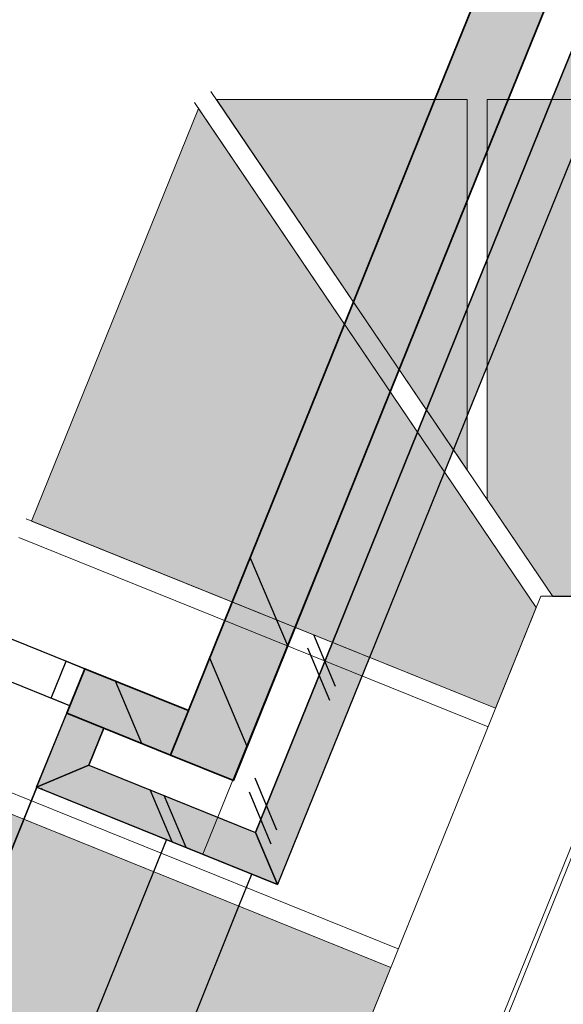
# Model space of a CAD drawing. Header units: millimetres. Extents: x -526411 to -400573, y 47353 to 130199.
# Tile 372 of 543: x -470230 to -468870, y 100439 to 102905. Entities that reach past the tile are written whole.
import ezdxf

# ---------------------------------------------------------------- set-up
doc = ezdxf.new("R2010")
doc.units = ezdxf.units.MM
for name, color, linetype, lineweight in [('01_ALGEMEEN', 7, 'Continuous', 18), ('A-FLOR', 192, 'Continuous', 18), ('HATCH_REACTORS', 7, 'Continuous', 18), ('m-pg-03_AI_dwg', 8, 'Continuous', 18)]:
    doc.layers.add(name, color=color, linetype=linetype, lineweight=lineweight)

# ---------------------------------------------------------------- blocks, each defined once
blk = doc.blocks.new('m-pg-03_AI_dwg_block 16-638984-3e Verdieping - Percelen telling LI')
at = {"layer": '01_ALGEMEEN', "color": 253, "lineweight": 25}
for p, q in [((-173.6, 684.79), (-172.15, 688.41)), ((-185.1, 656.05), (-173.6, 684.79))]:
    blk.add_line(p, q, dxfattribs=at)
blk = doc.blocks.new('m-pg-03_AI_dwg_block 373-639341-3e Verdieping - Percelen telling LI')
at = {"layer": '01_ALGEMEEN', "color": 253, "lineweight": 25}
for p, q in [((-133.46, 775.76), (-145.61, 745.7)), ((-145.61, 745.7), (-147.86, 740.12)), ((-147.86, 740.12), (-149.41, 736.27)), ((-149.41, 736.27), (-150.43, 733.76)), ((-150.43, 733.76), (-158.88, 712.84)), ((-158.88, 712.84), (-169.23, 687.24))]:
    blk.add_line(p, q, dxfattribs=at)
blk = doc.blocks.new('m-pg-03_AI_dwg_block 374-639342-3e Verdieping - Percelen telling LI')
at = {"layer": '01_ALGEMEEN', "color": 253, "lineweight": 25}
for p, q in [((273.1, 1794.05), (-138.32, 775.76)), ((-138.32, 775.76), (-145.61, 757.72)), ((-145.61, 757.72), (-147.86, 752.14)), ((-147.86, 752.14), (-152.45, 740.77)), ((-152.45, 740.77), (-153.47, 738.25)), ((-153.47, 738.25), (-163.06, 714.53)), ((-163.06, 714.53), (-171.71, 693.1))]:
    blk.add_line(p, q, dxfattribs=at)
blk = doc.blocks.new('m-pg-03_AI_dwg_block 376-639344-3e Verdieping - Percelen telling LI')
at = {"layer": '01_ALGEMEEN', "color": 253, "lineweight": 25}
for p, q in [((34.57, 1237.4), (-151.51, 775.76)), ((-151.51, 775.76), (-160.7, 752.96)), ((-160.7, 752.96), (-161.71, 750.44)), ((-161.71, 750.44), (-174.35, 719.09)), ((-174.35, 719.09), (-179.28, 706.84)), ((-179.28, 706.84), (-181.31, 701.83))]:
    blk.add_line(p, q, dxfattribs=at)
blk = doc.blocks.new('m-pg-03_AI_dwg_block 528-639496-3e Verdieping - Percelen telling LI')
at = {"layer": '01_ALGEMEEN', "color": 253, "lineweight": 25}
blk.add_line((-179.28, 706.84), (-190.97, 711.57), dxfattribs=at)
blk = doc.blocks.new('m-pg-03_AI_dwg_block 529-639497-3e Verdieping - Percelen telling LI')
at = {"layer": '01_ALGEMEEN', "color": 253, "lineweight": 25}
blk.add_line((-190.52, 700.7), (-188.82, 704.87), dxfattribs=at)
blk = doc.blocks.new('m-pg-03_AI_dwg_block 530-639498-3e Verdieping - Percelen telling LI')
at = {"layer": '01_ALGEMEEN', "color": 253, "lineweight": 25}
for p, q in [((-192.99, 706.55), (-188.82, 704.86)), ((-188.82, 704.86), (-181.31, 701.83))]:
    blk.add_line(p, q, dxfattribs=at)
blk = doc.blocks.new('m-pg-03_AI_dwg_block 531-639499-3e Verdieping - Percelen telling LI')
at = {"layer": '01_ALGEMEEN', "color": 253, "lineweight": 25}
blk.add_line((-190.52, 700.7), (-171.71, 693.1), dxfattribs=at)
blk = doc.blocks.new('m-pg-03_AI_dwg_block 532-639500-3e Verdieping - Percelen telling LI')
at = {"layer": '01_ALGEMEEN', "color": 253, "lineweight": 25}
blk.add_line((-196.37, 698.2), (-169.23, 687.24), dxfattribs=at)
blk = doc.blocks.new('m-pg-03_AI_dwg_block 538-639506-3e Verdieping - Percelen telling LI')
at = {"layer": '01_ALGEMEEN', "color": 253, "lineweight": 25}
for p, q in [((-193.06, 712.4), (-190.97, 711.57)), ((-190.97, 711.57), (-192.65, 707.39))]:
    blk.add_line(p, q, dxfattribs=at)
at = {"layer": '01_ALGEMEEN', "color": 253, "lineweight": 25, "flags": 128}
blk.add_lwpolyline([(-192.65, 707.39), (-194.75, 708.23), (-193.06, 712.4)], dxfattribs=at)
blk = doc.blocks.new('m-pg-03_AI_dwg_block 540-639508-3e Verdieping - Percelen telling LI')
at = {"layer": '01_ALGEMEEN', "color": 253, "lineweight": 25}
blk.add_line((-196.36, 698.23), (-192.99, 706.55), dxfattribs=at)
blk = doc.blocks.new('m-pg-03_AI_dwg_block 689-639657-3e Verdieping - Percelen telling LI')
at = {"layer": '01_ALGEMEEN', "color": 253, "lineweight": 25}
for p, q in [((-32.39, 1050.79), (-143.25, 775.76)), ((-143.25, 775.76), (-145.61, 769.9)), ((-145.61, 769.9), (-147.86, 764.32)), ((-147.86, 764.32), (-155.52, 745.3)), ((-155.52, 745.3), (-156.54, 742.79)), ((-156.54, 742.79), (-167.25, 716.22)), ((-167.25, 716.22), (-174.2, 698.96))]:
    blk.add_line(p, q, dxfattribs=at)
blk = doc.blocks.new('m-pg-03_AI_dwg_block 711-639679-3e Verdieping - Percelen telling LI')
at = {"layer": '01_ALGEMEEN', "color": 253, "lineweight": 25}
for p, q in [((-163.91, 712.41), (-165.17, 715.38)), ((-162.71, 709.57), (-163.91, 712.41))]:
    blk.add_line(p, q, dxfattribs=at)
blk = doc.blocks.new('m-pg-03_AI_dwg_block 712-639680-3e Verdieping - Percelen telling LI')
at = {"layer": '01_ALGEMEEN', "color": 253, "lineweight": 25}
for p, q in [((-170.49, 696.14), (-171.78, 699.23)), ((-169.32, 693.34), (-170.49, 696.14))]:
    blk.add_line(p, q, dxfattribs=at)
blk = doc.blocks.new('m-pg-03_AI_dwg_block 713-639681-3e Verdieping - Percelen telling LI')
at = {"layer": '01_ALGEMEEN', "color": 253, "lineweight": 25}
for p, q in [((-164.55, 710.84), (-165.83, 713.89)), ((-163.35, 708), (-164.55, 710.84))]:
    blk.add_line(p, q, dxfattribs=at)
blk = doc.blocks.new('m-pg-03_AI_dwg_block 714-639682-3e Verdieping - Percelen telling LI')
at = {"layer": '01_ALGEMEEN', "color": 253, "lineweight": 25}
for p, q in [((-171.12, 694.57), (-172.42, 697.66)), ((-169.95, 691.77), (-171.12, 694.57))]:
    blk.add_line(p, q, dxfattribs=at)
blk = doc.blocks.new('m-pg-03_AI_dwg_block 719-639687-3e Verdieping - Percelen telling LI')
at = {"layer": '01_ALGEMEEN', "color": 253, "lineweight": 25}
blk.add_line((-195.78, 697.97), (-195.83, 698.08), dxfattribs=at)
blk = doc.blocks.new('m-pg-03_AI_dwg_block 720-639688-3e Verdieping - Percelen telling LI')
at = {"layer": '01_ALGEMEEN', "color": 253, "lineweight": 25}
blk.add_line((-179.54, 691.41), (-182.03, 697.26), dxfattribs=at)
blk = doc.blocks.new('m-pg-03_AI_dwg_block 721-639689-3e Verdieping - Percelen telling LI')
at = {"layer": '01_ALGEMEEN', "color": 253, "lineweight": 25}
blk.add_line((-181.11, 692.04), (-183.59, 697.9), dxfattribs=at)
blk = doc.blocks.new('m-pg-03_AI_dwg_block 722-639690-3e Verdieping - Percelen telling LI')
at = {"layer": '01_ALGEMEEN', "color": 253, "lineweight": 25}
blk.add_line((-192.98, 706.57), (-190.97, 711.57), dxfattribs=at)
blk = doc.blocks.new('m-pg-03_AI_dwg_block 724-639692-3e Verdieping - Percelen telling LI')
at = {"layer": '01_ALGEMEEN', "color": 253, "lineweight": 25}
blk.add_line((-184.52, 703.13), (-187.5, 710.16), dxfattribs=at)
blk = doc.blocks.new('m-pg-03_AI_dwg_block 725-639693-3e Verdieping - Percelen telling LI')
at = {"layer": '01_ALGEMEEN', "color": 253, "lineweight": 25}
blk.add_line((-181.31, 701.83), (-174.2, 698.96), dxfattribs=at)
blk = doc.blocks.new('m-pg-03_AI_dwg_block 728-639696-3e Verdieping - Percelen telling LI')
at = {"layer": '01_ALGEMEEN', "color": 253, "lineweight": 25}
for p, q in [((-181.76, 692.3), (-183.22, 688.67)), ((-183.22, 688.67), (-194.82, 659.97))]:
    blk.add_line(p, q, dxfattribs=at)
blk = doc.blocks.new('m-pg-03_AI_dwg_block 729-639697-3e Verdieping - Percelen telling LI')
at = {"layer": '01_ALGEMEEN', "color": 253, "lineweight": 25}
for p, q in [((-196.37, 698.2), (-197.84, 694.57)), ((-197.84, 694.57), (-209.43, 665.87))]:
    blk.add_line(p, q, dxfattribs=at)
blk = doc.blocks.new('m-pg-03_AI_dwg_block 853-639821-3e Verdieping - Percelen telling LI')
at = {"layer": '01_ALGEMEEN', "color": 253, "lineweight": 25}
for p, q in [((-169.32, 717.06), (-172.31, 724.12)), ((-168.09, 714.14), (-169.32, 717.06))]:
    blk.add_line(p, q, dxfattribs=at)
blk = doc.blocks.new('m-pg-03_AI_dwg_block 854-639822-3e Verdieping - Percelen telling LI')
at = {"layer": '01_ALGEMEEN', "color": 253, "lineweight": 25}
blk.add_line((-172.66, 702.8), (-176.89, 712.77), dxfattribs=at)
blk = doc.blocks.new('m-pg-03_AI_dwg_block 1070-640038-3e Verdieping - Percelen telling LI')
at = {"layer": '01_ALGEMEEN', "color": 253, "lineweight": 25}
blk.add_line((-192.65, 707.39), (-241.77, 727.23), dxfattribs=at)
blk = doc.blocks.new('m-pg-03_AI_dwg_block 1071-640039-3e Verdieping - Percelen telling LI')
at = {"layer": '01_ALGEMEEN', "color": 253, "lineweight": 25}
blk.add_line((-190.97, 711.57), (-240.08, 731.4), dxfattribs=at)
blk = doc.blocks.new('m-pg-03_AI_dwg_block 1403-640371-3e Verdieping - Percelen telling LI')
at = {"layer": '01_ALGEMEEN', "color": 253, "lineweight": 25}
for p, q in [((-138.32, 775.76), (273.08, 1794.05)), ((-133.46, 775.76), (-145.61, 745.7)), ((-145.61, 757.72), (-138.32, 775.76)), ((-147.86, 752.15), (-145.61, 757.72)), ((-152.46, 740.77), (-147.86, 752.15)), ((-145.61, 745.7), (-147.86, 740.13)), ((-153.47, 738.25), (-152.46, 740.77)), ((-147.86, 740.13), (-149.42, 736.27)), ((-163.06, 714.53), (-153.47, 738.25)), ((-149.42, 736.27), (-150.43, 733.76)), ((-150.43, 733.76), (-158.88, 712.84)), ((-171.71, 693.1), (-163.06, 714.53)), ((-158.88, 712.84), (-169.23, 687.24)), ((-169.23, 687.24), (-171.71, 693.1))]:
    blk.add_line(p, q, dxfattribs=at)
blk = doc.blocks.new('m-pg-03_AI_dwg_block 1404-640372-3e Verdieping - Percelen telling LI')
at = {"layer": '01_ALGEMEEN'}
blk.add_hatch(color=10, dxfattribs=at).paths.add_polyline_path([(-169.23, 687.24), (278.94, 1796.54), (273.08, 1794.05), (-171.71, 693.1)], flags=0)
at = {"layer": '01_ALGEMEEN', "color": 133}
for p, q in [((-138.32, 775.76), (273.08, 1794.05)), ((-133.46, 775.76), (-145.61, 745.7)), ((-145.61, 757.72), (-138.32, 775.76)), ((-147.86, 752.15), (-145.61, 757.72)), ((-152.46, 740.77), (-147.86, 752.15)), ((-145.61, 745.7), (-147.86, 740.13)), ((-153.47, 738.25), (-152.46, 740.77)), ((-147.86, 740.13), (-149.42, 736.27)), ((-163.06, 714.53), (-153.47, 738.25)), ((-149.42, 736.27), (-150.43, 733.76)), ((-150.43, 733.76), (-158.88, 712.84)), ((-171.71, 693.1), (-163.06, 714.53)), ((-158.88, 712.84), (-169.23, 687.24)), ((-169.23, 687.24), (-171.71, 693.1))]:
    blk.add_line(p, q, dxfattribs=at)
blk = doc.blocks.new('m-pg-03_AI_dwg_block 1405-640373-3e Verdieping - Percelen telling LI')
at = {"layer": '01_ALGEMEEN', "color": 213, "lineweight": 13}
for p, q in [((-133.46, 775.76), (-145.61, 745.7)), ((-145.61, 745.7), (-147.86, 740.13)), ((-147.86, 740.13), (-149.42, 736.27)), ((-149.42, 736.27), (-150.43, 733.76)), ((-150.43, 733.76), (-158.88, 712.84)), ((-158.88, 712.84), (-169.23, 687.24))]:
    blk.add_line(p, q, dxfattribs=at)
blk = doc.blocks.new('m-pg-03_AI_dwg_block 1406-640374-3e Verdieping - Percelen telling LI')
at = {"layer": '01_ALGEMEEN', "color": 213, "lineweight": 13}
for p, q in [((-138.32, 775.76), (273.08, 1794.05)), ((-145.61, 757.72), (-138.32, 775.76)), ((-147.86, 752.15), (-145.61, 757.72)), ((-152.46, 740.77), (-147.86, 752.15)), ((-153.47, 738.25), (-152.46, 740.77)), ((-163.06, 714.53), (-153.47, 738.25)), ((-171.71, 693.1), (-163.06, 714.53))]:
    blk.add_line(p, q, dxfattribs=at)
blk = doc.blocks.new('m-pg-03_AI_dwg_block 1407-640375-3e Verdieping - Percelen telling LI')
at = {"layer": '01_ALGEMEEN', "color": 133}
for p, q in [((-133.46, 775.76), (-145.61, 745.7)), ((-145.61, 745.7), (-147.86, 740.13)), ((-147.86, 740.13), (-149.42, 736.27)), ((-149.42, 736.27), (-150.43, 733.76)), ((-150.43, 733.76), (-158.88, 712.84)), ((-158.88, 712.84), (-169.23, 687.24))]:
    blk.add_line(p, q, dxfattribs=at)
blk = doc.blocks.new('m-pg-03_AI_dwg_block 1408-640376-3e Verdieping - Percelen telling LI')
at = {"layer": '01_ALGEMEEN', "color": 133}
for p, q in [((-138.32, 775.76), (273.08, 1794.05)), ((-145.61, 757.72), (-138.32, 775.76)), ((-147.86, 752.15), (-145.61, 757.72)), ((-152.46, 740.77), (-147.86, 752.15)), ((-153.47, 738.25), (-152.46, 740.77)), ((-163.06, 714.53), (-153.47, 738.25)), ((-171.71, 693.1), (-163.06, 714.53))]:
    blk.add_line(p, q, dxfattribs=at)
blk = doc.blocks.new('m-pg-03_AI_dwg_block 1573-640541-3e Verdieping - Percelen telling LI')
at = {"layer": '01_ALGEMEEN', "color": 53, "lineweight": 35}
for p, q in [((-188.82, 704.87), (-192.99, 706.56)), ((-179.28, 706.84), (-181.31, 701.83)), ((-181.31, 701.83), (-188.82, 704.87))]:
    blk.add_line(p, q, dxfattribs=at)
at = {"layer": '01_ALGEMEEN', "color": 53, "lineweight": 35, "flags": 128}
blk.add_lwpolyline([(-192.99, 706.57), (-190.97, 711.57), (-179.28, 706.84)], dxfattribs=at)
blk = doc.blocks.new('m-pg-03_AI_dwg_block 1574-640542-3e Verdieping - Percelen telling LI')
at = {"layer": '01_ALGEMEEN'}
h = blk.add_hatch(color=10, dxfattribs=at)
h.paths.add_polyline_path([(-188.82, 704.87), (-188.82, 704.87), (-188.82, 707.1)], flags=0)
h.paths.add_polyline_path([(-181.31, 701.83), (-179.28, 706.84), (-190.97, 711.57), (-192.99, 706.56), (-181.31, 701.83)], flags=0)
at = {"layer": '01_ALGEMEEN', "color": 133}
for p, q in [((-188.82, 704.87), (-192.99, 706.56)), ((-179.28, 706.84), (-181.31, 701.83)), ((-181.31, 701.83), (-188.82, 704.87))]:
    blk.add_line(p, q, dxfattribs=at)
at = {"layer": '01_ALGEMEEN', "color": 133, "flags": 128}
blk.add_lwpolyline([(-192.99, 706.57), (-190.97, 711.57), (-179.28, 706.84)], dxfattribs=at)
blk = doc.blocks.new('m-pg-03_AI_dwg_block 1575-640543-3e Verdieping - Percelen telling LI')
at = {"layer": '01_ALGEMEEN', "color": 133}
for p, q in [((-188.82, 704.87), (-192.99, 706.56)), ((-181.31, 701.83), (-188.82, 704.87))]:
    blk.add_line(p, q, dxfattribs=at)
blk = doc.blocks.new('m-pg-03_AI_dwg_block 1576-640544-3e Verdieping - Percelen telling LI')
at = {"layer": '01_ALGEMEEN', "color": 133}
blk.add_line((-190.97, 711.57), (-179.28, 706.84), dxfattribs=at)
blk = doc.blocks.new('m-pg-03_AI_dwg_block 1577-640545-3e Verdieping - Percelen telling LI')
at = {"layer": '01_ALGEMEEN', "color": 133}
blk.add_line((-179.28, 706.84), (-181.31, 701.83), dxfattribs=at)
blk = doc.blocks.new('m-pg-03_AI_dwg_block 1578-640546-3e Verdieping - Percelen telling LI')
at = {"layer": '01_ALGEMEEN', "color": 133}
blk.add_line((-192.99, 706.57), (-190.97, 711.57), dxfattribs=at)
blk = doc.blocks.new('m-pg-03_AI_dwg_block 1579-640547-3e Verdieping - Percelen telling LI')
at = {"layer": '01_ALGEMEEN', "color": 253, "lineweight": 25}
for p, q in [((-196.39, 698.22), (-190.52, 700.7)), ((-190.52, 700.7), (-171.71, 693.1))]:
    blk.add_line(p, q, dxfattribs=at)
at = {"layer": '01_ALGEMEEN', "color": 253, "lineweight": 25, "flags": 128}
blk.add_lwpolyline([(-171.71, 693.1), (-169.23, 687.24), (-196.39, 698.22)], dxfattribs=at)
blk = doc.blocks.new('m-pg-03_AI_dwg_block 1580-640548-3e Verdieping - Percelen telling LI')
at = {"layer": '01_ALGEMEEN'}
blk.add_hatch(color=10, dxfattribs=at).paths.add_polyline_path([(-169.23, 687.24), (-171.71, 693.1), (-190.52, 700.7), (-196.39, 698.22), (-181.31, 692.12)], flags=0)
at = {"layer": '01_ALGEMEEN', "color": 133}
for p, q in [((-196.39, 698.22), (-190.52, 700.7)), ((-190.52, 700.7), (-171.71, 693.1))]:
    blk.add_line(p, q, dxfattribs=at)
at = {"layer": '01_ALGEMEEN', "color": 133, "flags": 128}
blk.add_lwpolyline([(-171.71, 693.1), (-169.23, 687.24), (-196.39, 698.22)], dxfattribs=at)
blk = doc.blocks.new('m-pg-03_AI_dwg_block 1581-640549-3e Verdieping - Percelen telling LI')
at = {"layer": '01_ALGEMEEN', "color": 213, "lineweight": 13}
blk.add_line((-169.23, 687.24), (-196.39, 698.22), dxfattribs=at)
blk = doc.blocks.new('m-pg-03_AI_dwg_block 1582-640550-3e Verdieping - Percelen telling LI')
at = {"layer": '01_ALGEMEEN', "color": 213, "lineweight": 13}
blk.add_line((-190.52, 700.7), (-171.71, 693.1), dxfattribs=at)
blk = doc.blocks.new('m-pg-03_AI_dwg_block 1583-640551-3e Verdieping - Percelen telling LI')
at = {"layer": '01_ALGEMEEN', "color": 133}
blk.add_line((-169.23, 687.24), (-196.39, 698.22), dxfattribs=at)
blk = doc.blocks.new('m-pg-03_AI_dwg_block 1584-640552-3e Verdieping - Percelen telling LI')
at = {"layer": '01_ALGEMEEN', "color": 133}
blk.add_line((-190.52, 700.7), (-171.71, 693.1), dxfattribs=at)
blk = doc.blocks.new('m-pg-03_AI_dwg_block 1585-640553-3e Verdieping - Percelen telling LI')
at = {"layer": '01_ALGEMEEN', "color": 253, "lineweight": 25, "flags": 128}
blk.add_lwpolyline([(-190.52, 700.7), (-196.39, 698.22), (-192.99, 706.57), (-188.82, 704.87)], close=True, dxfattribs=at)
blk = doc.blocks.new('m-pg-03_AI_dwg_block 1586-640554-3e Verdieping - Percelen telling LI')
at = {"layer": '01_ALGEMEEN'}
blk.add_hatch(color=10, dxfattribs=at).paths.add_polyline_path([(-196.39, 698.22), (-190.52, 700.7), (-188.82, 704.87), (-192.99, 706.57), (-196.08, 698.99)], flags=0)
at = {"layer": '01_ALGEMEEN', "color": 133, "flags": 128}
blk.add_lwpolyline([(-190.52, 700.7), (-196.39, 698.22), (-192.99, 706.57), (-188.82, 704.87)], close=True, dxfattribs=at)
blk = doc.blocks.new('m-pg-03_AI_dwg_block 1587-640555-3e Verdieping - Percelen telling LI')
at = {"layer": '01_ALGEMEEN', "color": 213, "lineweight": 13}
blk.add_line((-196.39, 698.22), (-192.99, 706.57), dxfattribs=at)
blk = doc.blocks.new('m-pg-03_AI_dwg_block 1588-640556-3e Verdieping - Percelen telling LI')
at = {"layer": '01_ALGEMEEN', "color": 213, "lineweight": 13}
blk.add_line((-188.82, 704.87), (-190.52, 700.7), dxfattribs=at)
blk = doc.blocks.new('m-pg-03_AI_dwg_block 1589-640557-3e Verdieping - Percelen telling LI')
at = {"layer": '01_ALGEMEEN', "color": 213, "lineweight": 13}
blk.add_line((-192.99, 706.57), (-188.82, 704.87), dxfattribs=at)
blk = doc.blocks.new('m-pg-03_AI_dwg_block 1590-640558-3e Verdieping - Percelen telling LI')
at = {"layer": '01_ALGEMEEN', "color": 133}
blk.add_line((-196.39, 698.22), (-192.99, 706.57), dxfattribs=at)
blk = doc.blocks.new('m-pg-03_AI_dwg_block 1591-640559-3e Verdieping - Percelen telling LI')
at = {"layer": '01_ALGEMEEN', "color": 133}
blk.add_line((-188.82, 704.87), (-190.52, 700.7), dxfattribs=at)
blk = doc.blocks.new('m-pg-03_AI_dwg_block 1592-640560-3e Verdieping - Percelen telling LI')
at = {"layer": '01_ALGEMEEN', "color": 133}
blk.add_line((-192.99, 706.57), (-188.82, 704.87), dxfattribs=at)
blk = doc.blocks.new('m-pg-03_AI_dwg_block 1593-640561-3e Verdieping - Percelen telling LI')
at = {"layer": '01_ALGEMEEN', "color": 53, "lineweight": 35}
for p, q in [((160.35, 1528.96), (-143.25, 775.76)), ((-151.51, 775.76), (34.63, 1237.54)), ((-160.7, 752.96), (-151.51, 775.76)), ((-143.25, 775.76), (-145.61, 769.92)), ((-145.61, 769.92), (-147.86, 764.33)), ((-147.86, 764.33), (-155.53, 745.31)), ((-161.71, 750.44), (-160.7, 752.96)), ((-174.35, 719.09), (-161.71, 750.44)), ((-155.53, 745.31), (-156.54, 742.79)), ((-156.54, 742.79), (-167.25, 716.22))]:
    blk.add_line(p, q, dxfattribs=at)
at = {"layer": '01_ALGEMEEN', "color": 53, "lineweight": 35, "flags": 128}
blk.add_lwpolyline([(-167.25, 716.22), (-174.21, 698.97), (-181.31, 701.83), (-174.35, 719.09)], dxfattribs=at)
blk = doc.blocks.new('m-pg-03_AI_dwg_block 1594-640562-3e Verdieping - Percelen telling LI')
at = {"layer": '01_ALGEMEEN'}
h = blk.add_hatch(color=10, dxfattribs=at)
h.paths.add_polyline_path([(-174.21, 698.97), (38.93, 1227.73), (38.93, 1248.21), (-181.31, 701.83), (-174.26, 698.99)], flags=0)
h.paths.add_polyline_path([(38.93, 1227.73), (160.35, 1528.96), (153.25, 1531.82), (38.93, 1248.21)], flags=0)
at = {"layer": '01_ALGEMEEN', "color": 133}
for p, q in [((-151.51, 775.76), (34.63, 1237.54)), ((-160.7, 752.96), (-151.51, 775.76)), ((-143.25, 775.76), (-145.61, 769.92)), ((-145.61, 769.92), (-147.86, 764.33)), ((-147.86, 764.33), (-155.53, 745.31)), ((-161.71, 750.44), (-160.7, 752.96)), ((-174.35, 719.09), (-161.71, 750.44)), ((-155.53, 745.31), (-156.54, 742.79)), ((-156.54, 742.79), (-167.25, 716.22))]:
    blk.add_line(p, q, dxfattribs=at)
at = {"layer": '01_ALGEMEEN', "color": 133, "flags": 128}
for points in [[(153.25, 1531.82), (160.35, 1528.96), (-143.25, 775.76)], [(-167.25, 716.22), (-174.21, 698.97), (-181.31, 701.83), (-174.35, 719.09)]]:
    blk.add_lwpolyline(points, dxfattribs=at)
blk = doc.blocks.new('m-pg-03_AI_dwg_block 1595-640563-3e Verdieping - Percelen telling LI')
at = {"layer": '01_ALGEMEEN', "color": 133}
for p, q in [((160.35, 1528.96), (-143.25, 775.76)), ((-143.25, 775.76), (-145.61, 769.92)), ((-145.61, 769.92), (-147.86, 764.33)), ((-147.86, 764.33), (-155.53, 745.31)), ((-155.53, 745.31), (-156.54, 742.79)), ((-156.54, 742.79), (-167.25, 716.22)), ((-167.25, 716.22), (-174.21, 698.97))]:
    blk.add_line(p, q, dxfattribs=at)
blk = doc.blocks.new('m-pg-03_AI_dwg_block 1596-640564-3e Verdieping - Percelen telling LI')
at = {"layer": '01_ALGEMEEN', "color": 133}
for p, q in [((-151.51, 775.76), (34.63, 1237.54)), ((-160.7, 752.96), (-151.51, 775.76)), ((-161.71, 750.44), (-160.7, 752.96)), ((-174.35, 719.09), (-161.71, 750.44)), ((-181.31, 701.83), (-174.35, 719.09))]:
    blk.add_line(p, q, dxfattribs=at)
blk = doc.blocks.new('m-pg-03_AI_dwg_block 1598-640566-3e Verdieping - Percelen telling LI')
at = {"layer": '01_ALGEMEEN', "color": 133}
blk.add_line((-174.21, 698.97), (-181.31, 701.83), dxfattribs=at)
blk = doc.blocks.new('m-pg-03_AI_dwg_block 2-641149-3e Verdieping - Percelen telling LI')
for name in ['m-pg-03_AI_dwg_block 1403-640371-3e Verdieping - Percelen telling LI', 'm-pg-03_AI_dwg_block 1404-640372-3e Verdieping - Percelen telling LI', 'm-pg-03_AI_dwg_block 1405-640373-3e Verdieping - Percelen telling LI', 'm-pg-03_AI_dwg_block 1407-640375-3e Verdieping - Percelen telling LI', 'm-pg-03_AI_dwg_block 373-639341-3e Verdieping - Percelen telling LI', 'm-pg-03_AI_dwg_block 374-639342-3e Verdieping - Percelen telling LI', 'm-pg-03_AI_dwg_block 1406-640374-3e Verdieping - Percelen telling LI', 'm-pg-03_AI_dwg_block 1408-640376-3e Verdieping - Percelen telling LI', 'm-pg-03_AI_dwg_block 376-639344-3e Verdieping - Percelen telling LI', 'm-pg-03_AI_dwg_block 1593-640561-3e Verdieping - Percelen telling LI', 'm-pg-03_AI_dwg_block 1594-640562-3e Verdieping - Percelen telling LI', 'm-pg-03_AI_dwg_block 1596-640564-3e Verdieping - Percelen telling LI', 'm-pg-03_AI_dwg_block 1595-640563-3e Verdieping - Percelen telling LI', 'm-pg-03_AI_dwg_block 689-639657-3e Verdieping - Percelen telling LI', 'm-pg-03_AI_dwg_block 1071-640039-3e Verdieping - Percelen telling LI', 'm-pg-03_AI_dwg_block 1070-640038-3e Verdieping - Percelen telling LI', 'm-pg-03_AI_dwg_block 853-639821-3e Verdieping - Percelen telling LI', 'm-pg-03_AI_dwg_block 711-639679-3e Verdieping - Percelen telling LI', 'm-pg-03_AI_dwg_block 713-639681-3e Verdieping - Percelen telling LI', 'm-pg-03_AI_dwg_block 538-639506-3e Verdieping - Percelen telling LI', 'm-pg-03_AI_dwg_block 854-639822-3e Verdieping - Percelen telling LI', 'm-pg-03_AI_dwg_block 1573-640541-3e Verdieping - Percelen telling LI', 'm-pg-03_AI_dwg_block 1574-640542-3e Verdieping - Percelen telling LI', 'm-pg-03_AI_dwg_block 1578-640546-3e Verdieping - Percelen telling LI', 'm-pg-03_AI_dwg_block 722-639690-3e Verdieping - Percelen telling LI', 'm-pg-03_AI_dwg_block 528-639496-3e Verdieping - Percelen telling LI', 'm-pg-03_AI_dwg_block 1576-640544-3e Verdieping - Percelen telling LI', 'm-pg-03_AI_dwg_block 724-639692-3e Verdieping - Percelen telling LI', 'm-pg-03_AI_dwg_block 1585-640553-3e Verdieping - Percelen telling LI', 'm-pg-03_AI_dwg_block 1586-640554-3e Verdieping - Percelen telling LI', 'm-pg-03_AI_dwg_block 1587-640555-3e Verdieping - Percelen telling LI', 'm-pg-03_AI_dwg_block 1590-640558-3e Verdieping - Percelen telling LI', 'm-pg-03_AI_dwg_block 540-639508-3e Verdieping - Percelen telling LI', 'm-pg-03_AI_dwg_block 1589-640557-3e Verdieping - Percelen telling LI', 'm-pg-03_AI_dwg_block 1592-640560-3e Verdieping - Percelen telling LI', 'm-pg-03_AI_dwg_block 1575-640543-3e Verdieping - Percelen telling LI', 'm-pg-03_AI_dwg_block 530-639498-3e Verdieping - Percelen telling LI', 'm-pg-03_AI_dwg_block 1577-640545-3e Verdieping - Percelen telling LI', 'm-pg-03_AI_dwg_block 529-639497-3e Verdieping - Percelen telling LI', 'm-pg-03_AI_dwg_block 1588-640556-3e Verdieping - Percelen telling LI', 'm-pg-03_AI_dwg_block 1591-640559-3e Verdieping - Percelen telling LI', 'm-pg-03_AI_dwg_block 725-639693-3e Verdieping - Percelen telling LI', 'm-pg-03_AI_dwg_block 1598-640566-3e Verdieping - Percelen telling LI', 'm-pg-03_AI_dwg_block 1579-640547-3e Verdieping - Percelen telling LI', 'm-pg-03_AI_dwg_block 1580-640548-3e Verdieping - Percelen telling LI', 'm-pg-03_AI_dwg_block 531-639499-3e Verdieping - Percelen telling LI', 'm-pg-03_AI_dwg_block 1582-640550-3e Verdieping - Percelen telling LI', 'm-pg-03_AI_dwg_block 1584-640552-3e Verdieping - Percelen telling LI', 'm-pg-03_AI_dwg_block 712-639680-3e Verdieping - Percelen telling LI', 'm-pg-03_AI_dwg_block 729-639697-3e Verdieping - Percelen telling LI', 'm-pg-03_AI_dwg_block 1581-640549-3e Verdieping - Percelen telling LI', 'm-pg-03_AI_dwg_block 1583-640551-3e Verdieping - Percelen telling LI', 'm-pg-03_AI_dwg_block 532-639500-3e Verdieping - Percelen telling LI', 'm-pg-03_AI_dwg_block 719-639687-3e Verdieping - Percelen telling LI', 'm-pg-03_AI_dwg_block 721-639689-3e Verdieping - Percelen telling LI', 'm-pg-03_AI_dwg_block 714-639682-3e Verdieping - Percelen telling LI', 'm-pg-03_AI_dwg_block 720-639688-3e Verdieping - Percelen telling LI', 'm-pg-03_AI_dwg_block 728-639696-3e Verdieping - Percelen telling LI', 'm-pg-03_AI_dwg_block 16-638984-3e Verdieping - Percelen telling LI']:
    blk.add_blockref(name, (0, 0))
blk = doc.blocks.new('m-pg-03_AI_dwg_block 2548-641517-3e Verdieping - Percelen telling LI')
at = {"layer": '01_ALGEMEEN', "color": 133}
blk.add_open_spline([(-114.81, 682.91), (-114.81, 682.91), (-476.64, -212.66), (-476.64, -212.66)], degree=3, dxfattribs=at)
blk = doc.blocks.new('m-pg-03_AI_dwg_block 2559-641528-3e Verdieping - Percelen telling LI')
at = {"layer": '01_ALGEMEEN', "color": 133, "flags": 128}
blk.add_lwpolyline([(-235.76, -339.14), (-202.95, -257.9), (1518.31, -953.01), (1518.31, 1015.4), (1317.45, 1015.4), (1317.45, 706), (-130.31, 706), (-507.88, -229.19)], dxfattribs=at)
blk = doc.blocks.new('m-pg-03_AI_dwg_block 2560-641529-3e Verdieping - Percelen telling LI')
at = {"layer": '01_ALGEMEEN'}
blk.add_hatch(color=10, dxfattribs=at).paths.add_polyline_path([(-113.52, 719.67), (-113.52, 775.76), (-145.61, 775.76), (-145.61, 730.64), (-138.22, 719.72), (-123.99, 719.69)], flags=0)
at = {"layer": '01_ALGEMEEN', "color": 133, "flags": 128}
blk.add_lwpolyline([(-113.52, 719.67), (-138.22, 719.72), (-145.61, 730.64), (-145.61, 775.76), (-113.52, 775.76)], close=True, dxfattribs=at)
blk = doc.blocks.new('m-pg-03_AI_dwg_block 2561-641530-3e Verdieping - Percelen telling LI')
at = {"layer": '01_ALGEMEEN'}
blk.add_hatch(color=10, dxfattribs=at).paths.add_polyline_path([(-147.86, 733.97), (-147.86, 775.76), (-176.12, 775.76), (-172.52, 770.44)], flags=0)
at = {"layer": '01_ALGEMEEN', "color": 133, "flags": 128}
blk.add_lwpolyline([(-147.86, 733.97), (-147.86, 775.76), (-176.12, 775.76)], close=True, dxfattribs=at)
blk = doc.blocks.new('m-pg-03_AI_dwg_block 2562-641531-3e Verdieping - Percelen telling LI')
at = {"layer": '01_ALGEMEEN', "color": 133}
blk.add_line((-145.61, 775.76), (-145.61, 730.64), dxfattribs=at)
blk = doc.blocks.new('m-pg-03_AI_dwg_block 2563-641532-3e Verdieping - Percelen telling LI')
at = {"layer": '01_ALGEMEEN', "color": 133}
blk.add_line((-147.86, 775.76), (-147.86, 733.97), dxfattribs=at)
blk = doc.blocks.new('m-pg-03_AI_dwg_block 2564-641533-3e Verdieping - Percelen telling LI')
at = {"layer": '01_ALGEMEEN', "color": 133}
blk.add_line((-138.22, 719.72), (-176.74, 776.67), dxfattribs=at)
blk = doc.blocks.new('m-pg-03_AI_dwg_block 2566-641535-3e Verdieping - Percelen telling LI')
at = {"layer": '01_ALGEMEEN'}
blk.add_hatch(color=10, dxfattribs=at).paths.add_polyline_path([(-144.67, 707.1), (-140.09, 718.46), (-178.16, 774.76), (-196.96, 728.22)], flags=0)
at = {"layer": '01_ALGEMEEN', "color": 133, "flags": 128}
blk.add_lwpolyline([(-140.09, 718.46), (-144.67, 707.1), (-196.96, 728.22), (-178.16, 774.76)], close=True, dxfattribs=at)
blk = doc.blocks.new('m-pg-03_AI_dwg_block 2567-641536-3e Verdieping - Percelen telling LI')
at = {"layer": '01_ALGEMEEN', "color": 133}
blk.add_line((-140.09, 718.46), (-178.6, 775.41), dxfattribs=at)
blk = doc.blocks.new('m-pg-03_AI_dwg_block 2568-641537-3e Verdieping - Percelen telling LI')
at = {"layer": '01_ALGEMEEN'}
blk.add_hatch(color=10, dxfattribs=at).paths.add_polyline_path([(-168.07, 649.17), (-156.48, 677.88), (-208.77, 698.99), (-220.36, 670.28), (-168.91, 649.51)], flags=0)
at = {"layer": '01_ALGEMEEN', "color": 133, "flags": 128}
blk.add_lwpolyline([(-156.48, 677.88), (-168.07, 649.17), (-220.36, 670.28), (-208.77, 698.99)], close=True, dxfattribs=at)
blk = doc.blocks.new('m-pg-03_AI_dwg_block 2659-641627-3e Verdieping - Percelen telling LI')
at = {"layer": '01_ALGEMEEN', "color": 133}
blk.add_line((-198.41, 726.38), (-145.52, 705.02), dxfattribs=at)
blk = doc.blocks.new('m-pg-03_AI_dwg_block 2660-641628-3e Verdieping - Percelen telling LI')
at = {"layer": '01_ALGEMEEN', "color": 133}
blk.add_line((-197.57, 728.47), (-144.67, 707.11), dxfattribs=at)
blk = doc.blocks.new('m-pg-03_AI_dwg_block 2661-641629-3e Verdieping - Percelen telling LI')
at = {"layer": '01_ALGEMEEN', "color": 133}
blk.add_line((-208.53, 701.32), (-155.63, 679.96), dxfattribs=at)
blk = doc.blocks.new('m-pg-03_AI_dwg_block 2662-641630-3e Verdieping - Percelen telling LI')
at = {"layer": '01_ALGEMEEN', "color": 133}
blk.add_line((-209.37, 699.24), (-156.48, 677.88), dxfattribs=at)
blk = doc.blocks.new('m-pg-03_AI_dwg_block 2658-641631-3e Verdieping - Percelen telling LI')
for name in ['m-pg-03_AI_dwg_block 2660-641628-3e Verdieping - Percelen telling LI', 'm-pg-03_AI_dwg_block 2659-641627-3e Verdieping - Percelen telling LI', 'm-pg-03_AI_dwg_block 2661-641629-3e Verdieping - Percelen telling LI', 'm-pg-03_AI_dwg_block 2662-641630-3e Verdieping - Percelen telling LI']:
    blk.add_blockref(name, (0, 0))
blk = doc.blocks.new('m-pg-03_AI_dwg_block 2698-641667-3e Verdieping - Percelen telling LI')
at = {"layer": '01_ALGEMEEN', "color": 133, "flags": 128}
blk.add_lwpolyline([(-229.7, -341.59), (-199.34, -266.4), (1524.84, -962.69), (1524.84, 1015.4), (1317.45, 1015.4), (1317.45, 719.73), (-139.58, 719.73), (-520.61, -224.05)], dxfattribs=at)
blk = doc.blocks.new('m-pg-03_AI_dwg_block 2965-641933-3e Verdieping - Percelen telling LI')
at = {"layer": '01_ALGEMEEN', "color": 9, "lineweight": 9, "flags": 128}
blk.add_lwpolyline([(-143.27, 672.57), (-122.4, 664.14), (-113.96, 685.01), (-134.84, 693.45)], close=True, dxfattribs=at)
blk = doc.blocks.new('m-pg-03_AI_dwg_block 2964-641934-3e Verdieping - Percelen telling LI')
blk.add_blockref('m-pg-03_AI_dwg_block 2965-641933-3e Verdieping - Percelen telling LI', (0, 0))
blk = doc.blocks.new('m-pg-03_AI_dwg_block 7552-646521-3e Verdieping - Percelen telling LI')
at = {"layer": 'HATCH_REACTORS', "color": 133, "flags": 128}
blk.add_lwpolyline([(-113.52, 719.67), (-138.22, 719.72), (-145.61, 730.64), (-145.61, 775.76), (-113.52, 775.76)], close=True, dxfattribs=at)
blk = doc.blocks.new('m-pg-03_AI_dwg_block 7553-646522-3e Verdieping - Percelen telling LI')
at = {"layer": 'HATCH_REACTORS', "color": 133, "flags": 128}
blk.add_lwpolyline([(-147.86, 733.97), (-147.86, 775.76), (-176.12, 775.76)], close=True, dxfattribs=at)
blk = doc.blocks.new('m-pg-03_AI_dwg_block 7554-646523-3e Verdieping - Percelen telling LI')
at = {"layer": 'HATCH_REACTORS', "color": 133, "flags": 128}
blk.add_lwpolyline([(-140.09, 718.46), (-144.67, 707.1), (-196.96, 728.22), (-178.16, 774.76)], close=True, dxfattribs=at)
blk = doc.blocks.new('m-pg-03_AI_dwg_block 7555-646524-3e Verdieping - Percelen telling LI')
at = {"layer": 'HATCH_REACTORS', "color": 133, "flags": 128}
blk.add_lwpolyline([(-156.48, 677.88), (-168.07, 649.17), (-220.36, 670.28), (-208.77, 698.99)], close=True, dxfattribs=at)
blk = doc.blocks.new('m-pg-03_AI_dwg-638970-3e Verdieping - Percelen telling LI')
for name in ['m-pg-03_AI_dwg_block 2-641149-3e Verdieping - Percelen telling LI', 'm-pg-03_AI_dwg_block 2698-641667-3e Verdieping - Percelen telling LI', 'm-pg-03_AI_dwg_block 2559-641528-3e Verdieping - Percelen telling LI', 'm-pg-03_AI_dwg_block 2548-641517-3e Verdieping - Percelen telling LI', 'm-pg-03_AI_dwg_block 2564-641533-3e Verdieping - Percelen telling LI', 'm-pg-03_AI_dwg_block 2567-641536-3e Verdieping - Percelen telling LI', 'm-pg-03_AI_dwg_block 2561-641530-3e Verdieping - Percelen telling LI', 'm-pg-03_AI_dwg_block 7553-646522-3e Verdieping - Percelen telling LI', 'm-pg-03_AI_dwg_block 2563-641532-3e Verdieping - Percelen telling LI', 'm-pg-03_AI_dwg_block 2560-641529-3e Verdieping - Percelen telling LI', 'm-pg-03_AI_dwg_block 2562-641531-3e Verdieping - Percelen telling LI', 'm-pg-03_AI_dwg_block 7552-646521-3e Verdieping - Percelen telling LI', 'm-pg-03_AI_dwg_block 2566-641535-3e Verdieping - Percelen telling LI', 'm-pg-03_AI_dwg_block 7554-646523-3e Verdieping - Percelen telling LI', 'm-pg-03_AI_dwg_block 2658-641631-3e Verdieping - Percelen telling LI', 'm-pg-03_AI_dwg_block 2568-641537-3e Verdieping - Percelen telling LI', 'm-pg-03_AI_dwg_block 7555-646524-3e Verdieping - Percelen telling LI', 'm-pg-03_AI_dwg_block 2964-641934-3e Verdieping - Percelen telling LI']:
    blk.add_blockref(name, (0, 0))

msp = doc.modelspace()

# ---------------------------------------------------------------- linework, layer by layer
at = {"layer": 'A-FLOR'}
for p, q in [((-469771.9, 100815.2), (-460765.7, 123099.9)), ((-473175, 93589.4), (-470188.2, 100983.3)), ((-470188.2, 100983.3), (-469771.9, 100815.1))]:
    msp.add_line(p, q, dxfattribs=at)

# ---------------------------------------------------------------- block references
at = {"layer": 'm-pg-03_AI_dwg', "color": 133, "xscale": 22.2068924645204, "yscale": 22.2068924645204, "zscale": 22.2068924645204}
msp.add_blockref('m-pg-03_AI_dwg-638970-3e Verdieping - Percelen telling LI', (-465826.5, 85478), dxfattribs=at)

doc.saveas('drawing.dxf')
